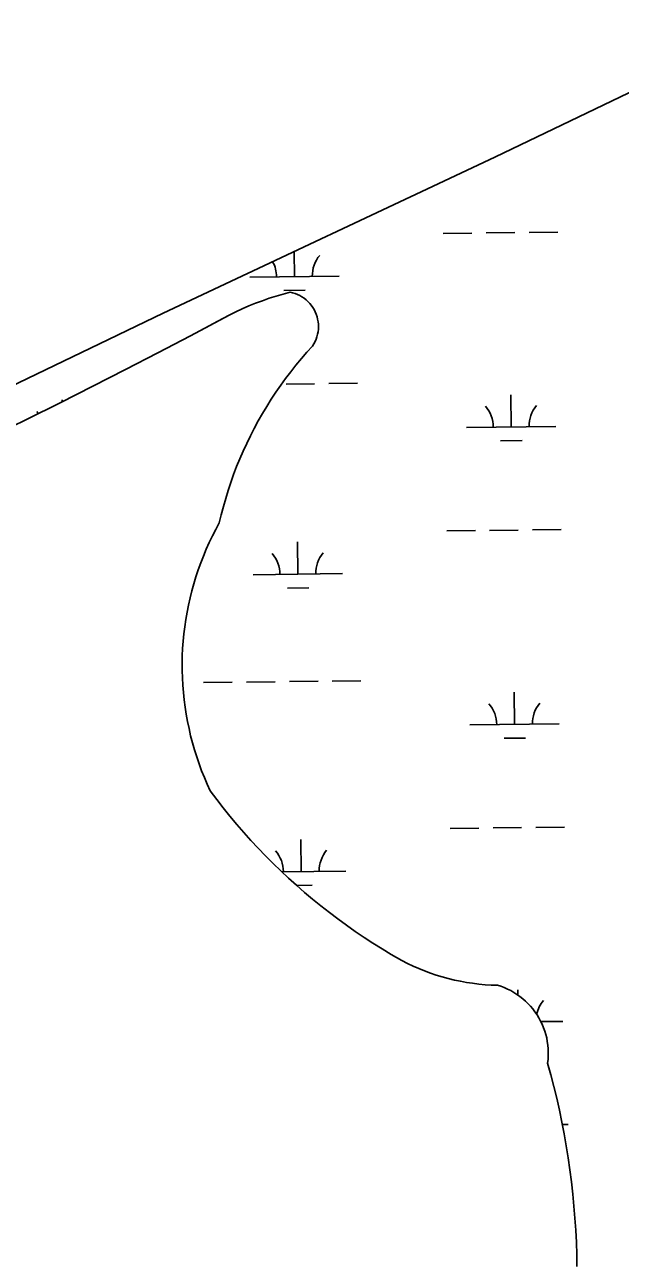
# Model space of a CAD drawing. Extents: x 3684037 to 3722149, y 433263 to 459021.
# Drawn here: x 3710997 to 3711664, y 451768 to 453148 of the extents above; entities that cross this region are included whole.
import ezdxf

# ---------------------------------------------------------------- set-up
doc = ezdxf.new("R2010")
doc.units = 0
doc.layers.add('V-TOPO-SHOR', color=7, linetype='Continuous')
doc.layers.add('V-WETL-SWMP', color=7, linetype='Continuous')

msp = doc.modelspace()

# ---------------------------------------------------------------- linework, layer by layer
at = {"layer": 'V-TOPO-SHOR'}
for points in [[(3711831.6, 453148.3), (3711523.4, 453000.1), (3711152.3, 452825.8), (3710726.1, 452620.9), (3710212.1, 452378.3), (3710029.8, 452294.2)], [(3710963.3, 452689.2), (3711000.1, 452707.2), (3711036.9, 452725.5), (3711073.5, 452744), (3711110, 452762.6), (3711146.4, 452781.4), (3711182.8, 452800.5), (3711219, 452819.7), (3711226.2, 452823.5), (3711233.4, 452827.1), (3711240.8, 452830.5), (3711248.2, 452833.8), (3711255.7, 452836.8), (3711263.3, 452839.7), (3711270.9, 452842.4), (3711278.7, 452844.8), (3711286.4, 452847.1), (3711294.3, 452849.2), (3711297.1, 452848.6), (3711299.8, 452847.7), (3711302.5, 452846.7), (3711305, 452845.5), (3711307.5, 452844.1), (3711309.9, 452842.5), (3711312.1, 452840.7), (3711314.2, 452838.8), (3711316.2, 452836.7), (3711318, 452834.5), (3711319.6, 452832.2), (3711321.1, 452829.7), (3711322.4, 452827.2), (3711323.5, 452824.5), (3711324.4, 452821.8), (3711325.1, 452819), (3711325.6, 452816.2), (3711325.9, 452813.4), (3711326, 452810.5), (3711325.9, 452807.7), (3711325.5, 452804.9), (3711325, 452802.1), (3711324.2, 452799.3), (3711323.3, 452796.6)], [(3711323.3, 452796.6), (3711322.2, 452794), (3711320.8, 452791.4), (3711319.3, 452789), (3711313, 452782), (3711306.9, 452774.9), (3711300.8, 452767.6), (3711295, 452760.2), (3711289.3, 452752.7), (3711283.8, 452745.1), (3711278.4, 452737.3), (3711273.2, 452729.4), (3711268.2, 452721.5), (3711263.4, 452713.4), (3711258.7, 452705.2), (3711254.2, 452696.9), (3711249.9, 452688.5), (3711245.8, 452680), (3711241.8, 452671.4), (3711238.1, 452662.8), (3711234.5, 452654.1), (3711231.1, 452645.3), (3711228, 452636.4), (3711225, 452627.4), (3711222.2, 452618.4), (3711219.6, 452609.4), (3711217.2, 452600.2), (3711215, 452591.1), (3711211.1, 452583.9), (3711207.3, 452576.6), (3711203.8, 452569.2), (3711200.5, 452561.7), (3711197.3, 452554.1), (3711194.3, 452546.5), (3711191.5, 452538.8), (3711189, 452531), (3711186.6, 452523.2), (3711184.4, 452515.3), (3711182.4, 452507.3), (3711180.6, 452499.3), (3711179, 452491.3), (3711177.6, 452483.2), (3711176.4, 452475.1), (3711175.4, 452467), (3711174.6, 452458.8), (3711174, 452450.7), (3711173.7, 452442.5), (3711173.5, 452434.3), (3711173.5, 452426.1), (3711173.8, 452417.9), (3711174.2, 452409.7), (3711174.9, 452401.5), (3711175.7, 452393.4), (3711176.8, 452385.3), (3711178, 452377.2), (3711179.5, 452369.1), (3711181.2, 452361.1), (3711183, 452353.1), (3711185.1, 452345.2), (3711187.4, 452337.3), (3711189.8, 452329.5), (3711192.5, 452321.7), (3711195.3, 452314), (3711198.4, 452306.4), (3711201.6, 452298.9), (3711205, 452291.4), (3711212.2, 452281.9), (3711219.5, 452272.5), (3711227, 452263.2), (3711234.7, 452254), (3711242.5, 452245), (3711250.4, 452236.1), (3711258.6, 452227.4), (3711266.8, 452218.8), (3711275.3, 452210.4), (3711283.8, 452202), (3711292.5, 452193.9), (3711301.4, 452185.9), (3711310.4, 452178), (3711319.5, 452170.4), (3711328.8, 452162.8), (3711338.2, 452155.5), (3711347.7, 452148.3), (3711357.3, 452141.2), (3711367.1, 452134.4), (3711377, 452127.7), (3711387, 452121.2), (3711397.1, 452114.8), (3711407.3, 452108.7), (3711413.3, 452105.1), (3711419.4, 452101.8), (3711425.6, 452098.6), (3711431.9, 452095.6), (3711438.3, 452092.8), (3711444.7, 452090.2), (3711451.2, 452087.8), (3711457.8, 452085.5), (3711464.5, 452083.5)], [(3711464.5, 452083.5), (3711471.2, 452081.6), (3711478, 452080), (3711484.8, 452078.6), (3711491.6, 452077.3), (3711498.5, 452076.3), (3711505.4, 452075.5), (3711512.4, 452074.8), (3711519.3, 452074.4), (3711526.3, 452074.2), (3711530.1, 452073), (3711533.9, 452071.5), (3711537.6, 452069.9), (3711541.2, 452068.1), (3711544.7, 452066.1), (3711548.1, 452063.9), (3711551.3, 452061.6), (3711554.5, 452059.1), (3711557.5, 452056.4), (3711560.4, 452053.6), (3711563.2, 452050.7), (3711565.8, 452047.6), (3711568.2, 452044.4), (3711570.5, 452041.1), (3711572.5, 452037.6), (3711574.5, 452034.1), (3711576.2, 452030.5), (3711577.8, 452026.7), (3711579.1, 452022.9), (3711580.3, 452019.1), (3711581.3, 452015.2), (3711582, 452011.2), (3711582.6, 452007.2), (3711583, 452003.2), (3711583.1, 451999.2), (3711583.1, 451995.2), (3711582.8, 451991.2), (3711582.4, 451987.2), (3711586, 451974.1), (3711589.4, 451960.9), (3711592.5, 451947.7), (3711595.5, 451934.5), (3711598.3, 451921.2), (3711600.8, 451907.9), (3711603.2, 451894.5), (3711605.3, 451881.1), (3711607.3, 451867.7), (3711609, 451854.2), (3711610.5, 451840.7), (3711611.8, 451827.2), (3711612.9, 451813.7), (3711613.8, 451800.2), (3711614.5, 451786.6), (3711615, 451773), (3711615.2, 451759.5)]]:
    msp.add_lwpolyline(points, dxfattribs=at)
at = {"layer": 'V-WETL-SWMP'}
for p, q in [((3711465.6, 452914.9), (3711497.6, 452915.3)), ((3711513.6, 452915.5), (3711545.6, 452915.8)), ((3711561.6, 452916), (3711593.6, 452916.4)), ((3711299.1, 452866.5), (3711298.8, 452894.6)), ((3711249.1, 452866), (3711349.1, 452867.1)), ((3711287.3, 452851), (3711311.3, 452851.3)), ((3711289.7, 452746.4), (3711321.7, 452746.7)), ((3711337.6, 452746.9), (3711369.6, 452747.3)), ((3711541.5, 452698.5), (3711541.1, 452734.5)), ((3711039.3, 452726.7), (3711039.2, 452728.7)), ((3711491.5, 452698), (3711591.5, 452699.1)), ((3711529.7, 452683), (3711553.7, 452683.3)), ((3711469.5, 452582.3), (3711501.5, 452582.6)), ((3711517.5, 452582.8), (3711549.5, 452583.2)), ((3711565.5, 452583.4), (3711597.5, 452583.8)), ((3711303, 452533.9), (3711302.6, 452569.9)), ((3711253, 452533.3), (3711353, 452534.5)), ((3711291.2, 452518.3), (3711315.1, 452518.6)), ((3711245.5, 452413.1), (3711277.5, 452413.5)), ((3711293.5, 452413.7), (3711325.5, 452414.1)), ((3711341.5, 452414.3), (3711373.5, 452414.6)), ((3711197.5, 452412.6), (3711229.5, 452413)), ((3711545.4, 452365.9), (3711545, 452401.9)), ((3711495.4, 452365.3), (3711595.4, 452366.5)), ((3711533.6, 452350.3), (3711557.6, 452350.6)), ((3711473.4, 452249.6), (3711505.4, 452250)), ((3711521.3, 452250.2), (3711553.3, 452250.5)), ((3711569.3, 452250.7), (3711601.3, 452251.1)), ((3711306.8, 452201.2), (3711306.4, 452237.2)), ((3711285, 452201), (3711356.8, 452201.8)), ((3711301.6, 452185.7), (3711319, 452186)), ((3711548.9, 452063.3), (3711548.9, 452069.2)), ((3711574.7, 452033.5), (3711599.3, 452033.8)), ((3711598.8, 451918.4), (3711605.2, 451918.4))]:
    msp.add_line(p, q, dxfattribs=at)
for points in [[(3711831.6, 453148.3), (3711523.3, 453000.1), (3711152.3, 452825.8), (3710726.1, 452620.9), (3710212.1, 452378.3), (3710029.8, 452294.2)], [(3711242.5, 452245), (3711234.7, 452254), (3711227, 452263.2), (3711219.5, 452272.5), (3711212.2, 452281.9), (3711205, 452291.4), (3711201.6, 452298.9), (3711198.4, 452306.4), (3711195.3, 452314), (3711192.5, 452321.7), (3711189.8, 452329.5), (3711187.4, 452337.3), (3711185.1, 452345.2), (3711183, 452353.1), (3711181.2, 452361.1), (3711179.5, 452369.1), (3711178, 452377.2), (3711176.8, 452385.3), (3711175.7, 452393.4), (3711174.9, 452401.5), (3711174.2, 452409.7), (3711173.8, 452417.9), (3711173.5, 452426.1), (3711173.5, 452434.3), (3711173.7, 452442.5), (3711174, 452450.7), (3711174.6, 452458.8), (3711175.4, 452467), (3711176.4, 452475.1), (3711177.6, 452483.2), (3711179, 452491.3), (3711180.6, 452499.3), (3711182.4, 452507.3), (3711184.4, 452515.3), (3711186.6, 452523.2), (3711189, 452531), (3711191.5, 452538.8), (3711194.3, 452546.5), (3711197.3, 452554.1), (3711200.5, 452561.7), (3711203.8, 452569.2), (3711207.3, 452576.6), (3711211.1, 452583.9), (3711215, 452591.1), (3711217.2, 452600.2), (3711219.6, 452609.4), (3711222.2, 452618.4), (3711225, 452627.4), (3711228, 452636.4), (3711231.1, 452645.3), (3711234.5, 452654.1), (3711238.1, 452662.8), (3711241.8, 452671.4), (3711245.8, 452680), (3711249.9, 452688.5), (3711254.2, 452696.9), (3711258.7, 452705.2), (3711263.4, 452713.4), (3711268.2, 452721.5), (3711273.2, 452729.4), (3711278.4, 452737.3), (3711283.8, 452745.1), (3711289.3, 452752.7), (3711295, 452760.2), (3711300.8, 452767.6), (3711306.9, 452774.9), (3711313, 452782), (3711319.3, 452789), (3711320.8, 452791.4), (3711322.2, 452794), (3711323.3, 452796.6), (3711324.2, 452799.3), (3711325, 452802.1), (3711325.5, 452804.9), (3711325.9, 452807.7), (3711326, 452810.5), (3711325.9, 452813.4), (3711325.6, 452816.2), (3711325.1, 452819), (3711324.4, 452821.8), (3711323.5, 452824.5), (3711322.4, 452827.2), (3711321.1, 452829.7), (3711319.6, 452832.2), (3711318, 452834.5), (3711316.2, 452836.7), (3711314.2, 452838.8), (3711312.1, 452840.7), (3711309.9, 452842.5), (3711307.5, 452844.1), (3711305, 452845.5), (3711302.5, 452846.7), (3711299.8, 452847.7), (3711297.1, 452848.6), (3711294.3, 452849.2), (3711286.4, 452847.1), (3711278.7, 452844.8), (3711270.9, 452842.4), (3711263.3, 452839.7), (3711255.7, 452836.8), (3711248.2, 452833.8)], [(3711248.2, 452833.8), (3711240.8, 452830.5), (3711233.4, 452827.1), (3711226.2, 452823.5), (3711182.8, 452800.5), (3711146.4, 452781.4), (3711110, 452762.6), (3711073.5, 452744), (3711036.9, 452725.5), (3711000.1, 452707.2), (3710963.3, 452689.2)], [(3711615.2, 451759.5), (3711615, 451773), (3711614.5, 451786.6), (3711613.8, 451800.2), (3711612.9, 451813.7), (3711611.8, 451827.2), (3711610.5, 451840.7), (3711609, 451854.2), (3711607.3, 451867.7), (3711605.3, 451881.1), (3711603.2, 451894.5), (3711600.8, 451907.9), (3711598.3, 451921.2), (3711595.5, 451934.5), (3711592.5, 451947.7), (3711589.4, 451960.9), (3711586, 451974.1), (3711582.4, 451987.2), (3711582.8, 451991.2), (3711583.1, 451995.2), (3711583.1, 451999.2), (3711583, 452003.2), (3711582.6, 452007.2), (3711582, 452011.2), (3711581.3, 452015.2), (3711580.3, 452019.1), (3711579.1, 452022.9), (3711577.8, 452026.7), (3711576.2, 452030.5), (3711574.5, 452034.1), (3711572.6, 452037.6), (3711570.5, 452041.1), (3711568.2, 452044.4), (3711565.8, 452047.6), (3711563.2, 452050.7), (3711560.4, 452053.6), (3711557.5, 452056.4), (3711554.5, 452059.1), (3711551.3, 452061.6), (3711548.1, 452063.9), (3711544.7, 452066.1), (3711541.2, 452068.1), (3711537.6, 452069.9), (3711533.9, 452071.5), (3711530.1, 452073), (3711526.3, 452074.2), (3711519.3, 452074.4), (3711512.4, 452074.8), (3711505.4, 452075.5), (3711498.5, 452076.3), (3711491.6, 452077.3), (3711484.8, 452078.6), (3711478, 452080), (3711471.2, 452081.6), (3711464.5, 452083.5), (3711457.8, 452085.5), (3711451.2, 452087.8), (3711444.7, 452090.2), (3711438.3, 452092.8), (3711431.9, 452095.6), (3711425.6, 452098.6), (3711419.4, 452101.8), (3711413.3, 452105.1), (3711407.3, 452108.7), (3711397.1, 452114.8), (3711387, 452121.2), (3711377, 452127.7), (3711367.1, 452134.4), (3711357.3, 452141.2), (3711347.7, 452148.3), (3711338.2, 452155.5), (3711328.8, 452162.8), (3711319.5, 452170.4), (3711310.4, 452178), (3711301.4, 452185.9), (3711292.5, 452193.9), (3711283.8, 452202), (3711275.3, 452210.4), (3711266.8, 452218.8), (3711258.6, 452227.4), (3711250.4, 452236.1), (3711242.5, 452245)]]:
    msp.add_lwpolyline(points, dxfattribs=at)
for centre, start, end in [((3711243.9, 452866.4), 359.8949, 28.7183), ((3711354.3, 452867.7), 139.8949, 181.4385), ((3711486.3, 452698.4), 359.8949, 41.4385), ((3711596.8, 452699.7), 139.8949, 181.4385), ((3710984.4, 452692.5), 36.5353, 41.4385), ((3711247.7, 452533.7), 359.8949, 41.4385), ((3711358.2, 452535), 139.8949, 181.4385), ((3711490.2, 452365.7), 359.8949, 41.4385), ((3711600.6, 452367), 139.8949, 181.4385), ((3711251.6, 452201.1), 359.8949, 41.4385), ((3711362.1, 452202.4), 139.8949, 181.4385), ((3711604.5, 452034.4), 139.8949, 168.0126)]:
    msp.add_arc(centre, 35.2, start, end, dxfattribs=at)

doc.saveas('drawing.dxf')
